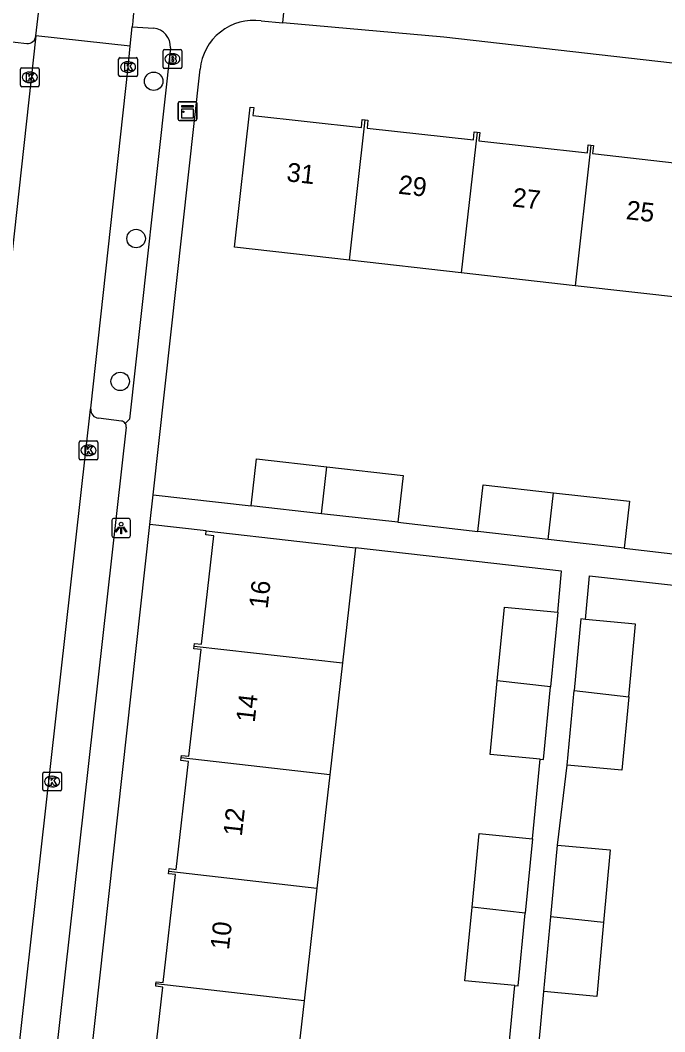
# Model space of a CAD drawing. Extents: x 161928 to 163055, y 386475 to 387428.
# Drawn here: x 162060.7 to 162095, y 386590.9 to 386644.6 of the extents above; entities that cross this region are included whole.
import ezdxf

# ---------------------------------------------------------------- set-up
doc = ezdxf.new("R2010")
doc.units = 0
for name, color, linetype in [('IMGEO_Boom', 7, 'Continuous'), ('IMGEO_Brandkraan', 7, 'Continuous'), ('IMGEO_Kast', 7, 'Continuous'), ('IMGEO_Kolk', 7, 'Continuous'), ('IMGEO_Lichtpunt', 7, 'Continuous'), ('IMGEO_Pand', 7, 'Continuous'), ('IMGEO_Pand_nummerreeks', 7, 'Continuous'), ('IMGEO_Parkeervlak_open', 7, 'Continuous'), ('IMGEO_Rijbaan_lokaal_open', 7, 'Continuous'), ('IMGEO_Voetpad_open', 7, 'Continuous')]:
    doc.layers.add(name, color=color, linetype=linetype)

msp = doc.modelspace()

# ---------------------------------------------------------------- linework, layer by layer
at = {"layer": 'IMGEO_Boom'}
for centre in [(162067.837, 386641.399), (162066.905, 386633.041), (162066.058, 386625.448)]:
    msp.add_circle(centre, 0.489, dxfattribs=at)
at = {"layer": 'IMGEO_Brandkraan'}
for p, q in [((162068.408, 386643.079), (162069.26, 386643.079)), ((162068.333, 386642.153), (162068.333, 386643.005)), ((162068.821, 386642.859), (162068.846, 386642.859)), ((162069.334, 386643.005), (162069.334, 386642.153)), ((162069.26, 386642.079), (162068.408, 386642.079)), ((162068.844, 386642.299), (162068.819, 386642.299))]:
    msp.add_line(p, q, dxfattribs=at)
for points in [[(162068.408, 386643.079), (162069.26, 386643.079)], [(162068.333, 386642.153), (162068.333, 386643.005)], [(162068.681, 386642.779), (162068.681, 386642.379), (162068.894, 386642.379)], [(162068.912, 386642.779), (162068.681, 386642.779)], [(162068.86, 386642.698), (162068.806, 386642.698), (162068.806, 386642.622)], [(162068.806, 386642.622), (162068.859, 386642.622)], [(162068.868, 386642.546), (162068.806, 386642.546), (162068.806, 386642.465)], [(162069.334, 386643.005), (162069.334, 386642.153)], [(162069.26, 386642.079), (162068.408, 386642.079)], [(162068.806, 386642.465), (162068.868, 386642.465)]]:
    msp.add_lwpolyline(points, dxfattribs=at)
for centre, radius, start, end in [((162068.41, 386643.003), 0.0765, 91.552, 178.448), ((162068.41, 386643.003), 0.0765, 91.552, 178.448), ((162069.258, 386643.003), 0.0765, 1.552, 88.448), ((162069.258, 386643.003), 0.0765, 1.552, 88.448), ((162068.861, 386642.66), 0.0379, 267.8285, 90.9355), ((162068.869, 386642.505), 0.0404, 269.8759, 90.5077), ((162068.916, 386642.634), 0.145, 59.4692, 91.5367), ((162068.941, 386642.681), 0.0922, 285.5137, 58.1501), ((162068.946, 386642.489), 0.105, 301.3115, 78.989), ((162068.41, 386642.155), 0.0765, 181.552, 268.448), ((162068.41, 386642.155), 0.0765, 181.552, 268.448), ((162068.9, 386642.63), 0.251, 268.6676, 293.5347), ((162069.258, 386642.155), 0.0765, 271.552, 358.448), ((162069.258, 386642.155), 0.0765, 271.552, 358.448)]:
    msp.add_arc(centre, radius, start, end, dxfattribs=at)
for centre, major_axis, ratio, start_param, end_param in [((162068.82, 386642.579), (-0.387, 0.002), 0.722429, 4.712389, 7.853982), ((162068.845, 386642.579), (-0.39, 0.002), 0.717154, 1.570796, 4.712389)]:
    msp.add_ellipse(centre, major_axis=major_axis, ratio=ratio, start_param=start_param, end_param=end_param, dxfattribs=at)
at = {"layer": 'IMGEO_Kast'}
for p, q in [((162069.137, 386639.387), (162069.137, 386640.228)), ((162069.137, 386640.228), (162069.137, 386639.387)), ((162069.212, 386640.312), (162070.053, 386640.312)), ((162070.053, 386640.312), (162069.212, 386640.312)), ((162070.137, 386640.237), (162070.137, 386639.396)), ((162070.137, 386639.396), (162070.137, 386640.237)), ((162070.062, 386639.312), (162069.221, 386639.312)), ((162069.221, 386639.312), (162070.062, 386639.312))]:
    msp.add_line(p, q, dxfattribs=at)
for points in [[(162069.332, 386640.102), (162069.932, 386640.102), (162069.932, 386640.017), (162069.332, 386640.017), (162069.332, 386640.102)], [(162069.332, 386639.927), (162069.932, 386639.927), (162069.932, 386639.438), (162069.332, 386639.438), (162069.332, 386639.927)]]:
    msp.add_lwpolyline(points, dxfattribs=at)
msp.add_circle((162069.416, 386639.776), 0.0377, dxfattribs=at)
for centre, start, end in [((162069.215, 386640.234), 92.4484, 184.2845), ((162069.215, 386640.234), 92.4484, 184.2845), ((162070.059, 386640.234), 2.4484, 94.2845), ((162070.059, 386640.234), 2.4484, 94.2845), ((162069.215, 386639.39), 182.4484, 274.2845), ((162069.215, 386639.39), 182.4484, 274.2845), ((162070.059, 386639.39), 272.4484, 4.2845), ((162070.059, 386639.39), 272.4484, 4.2845)]:
    msp.add_arc(centre, 0.0779, start, end, dxfattribs=at)
at = {"layer": 'IMGEO_Kolk'}
for p, q in [((162065.977, 386641.724), (162065.977, 386642.576)), ((162066.052, 386642.65), (162066.904, 386642.65)), ((162066.978, 386642.576), (162066.978, 386641.724)), ((162060.756, 386641.182), (162060.756, 386642.034)), ((162060.831, 386642.108), (162061.683, 386642.108)), ((162061.757, 386642.034), (162061.757, 386641.182)), ((162066.465, 386642.43), (162066.49, 386642.43)), ((162061.244, 386641.888), (162061.269, 386641.888)), ((162066.904, 386641.65), (162066.052, 386641.65)), ((162066.488, 386641.87), (162066.463, 386641.87)), ((162061.683, 386641.108), (162060.831, 386641.108)), ((162061.267, 386641.328), (162061.242, 386641.328)), ((162063.875, 386621.361), (162063.875, 386622.213)), ((162063.95, 386622.287), (162064.802, 386622.287)), ((162064.876, 386622.213), (162064.876, 386621.361)), ((162064.363, 386622.067), (162064.388, 386622.067)), ((162064.802, 386621.287), (162063.95, 386621.287)), ((162064.386, 386621.507), (162064.361, 386621.507)), ((162061.945, 386603.764), (162061.945, 386604.616)), ((162062.02, 386604.69), (162062.872, 386604.69)), ((162062.433, 386604.47), (162062.458, 386604.47)), ((162062.946, 386604.616), (162062.946, 386603.764)), ((162062.456, 386603.91), (162062.431, 386603.91)), ((162062.872, 386603.69), (162062.02, 386603.69))]:
    msp.add_line(p, q, dxfattribs=at)
for points in [[(162065.977, 386641.724), (162065.977, 386642.576)], [(162066.052, 386642.65), (162066.904, 386642.65)], [(162066.978, 386642.576), (162066.978, 386641.724)], [(162060.756, 386641.182), (162060.756, 386642.034)], [(162060.831, 386642.108), (162061.683, 386642.108)], [(162061.757, 386642.034), (162061.757, 386641.182)], [(162066.298, 386642.35), (162066.421, 386642.35), (162066.421, 386642.199), (162066.551, 386642.35), (162066.715, 386642.35), (162066.569, 386642.199), (162066.722, 386641.95), (162066.57, 386641.95), (162066.485, 386642.114), (162066.421, 386642.047), (162066.421, 386641.95), (162066.298, 386641.95), (162066.298, 386642.35)], [(162061.077, 386641.808), (162061.2, 386641.808), (162061.2, 386641.657), (162061.33, 386641.808), (162061.494, 386641.808), (162061.348, 386641.657), (162061.501, 386641.408), (162061.349, 386641.408), (162061.264, 386641.572), (162061.2, 386641.505), (162061.2, 386641.408), (162061.077, 386641.408), (162061.077, 386641.808)], [(162066.904, 386641.65), (162066.052, 386641.65)], [(162061.683, 386641.108), (162060.831, 386641.108)], [(162063.875, 386621.361), (162063.875, 386622.213)], [(162063.95, 386622.287), (162064.802, 386622.287)], [(162064.876, 386622.213), (162064.876, 386621.361)], [(162064.196, 386621.987), (162064.319, 386621.987), (162064.319, 386621.836), (162064.449, 386621.987), (162064.613, 386621.987), (162064.467, 386621.836), (162064.62, 386621.587), (162064.468, 386621.587), (162064.383, 386621.751), (162064.319, 386621.684), (162064.319, 386621.587), (162064.196, 386621.587), (162064.196, 386621.987)], [(162064.802, 386621.287), (162063.95, 386621.287)], [(162061.945, 386603.764), (162061.945, 386604.616)], [(162062.02, 386604.69), (162062.872, 386604.69)], [(162062.266, 386604.39), (162062.389, 386604.39), (162062.389, 386604.239), (162062.519, 386604.39), (162062.683, 386604.39), (162062.537, 386604.239), (162062.69, 386603.99), (162062.538, 386603.99), (162062.453, 386604.154), (162062.389, 386604.087), (162062.389, 386603.99), (162062.266, 386603.99), (162062.266, 386604.39)], [(162062.946, 386604.616), (162062.946, 386603.764)], [(162062.872, 386603.69), (162062.02, 386603.69)]]:
    msp.add_lwpolyline(points, dxfattribs=at)
for centre, start, end in [((162066.054, 386642.574), 91.552, 178.448), ((162066.054, 386642.574), 91.552, 178.448), ((162066.902, 386642.574), 1.552, 88.448), ((162066.902, 386642.574), 1.552, 88.448), ((162060.833, 386642.032), 91.552, 178.448), ((162060.833, 386642.032), 91.552, 178.448), ((162061.681, 386642.032), 1.552, 88.448), ((162061.681, 386642.032), 1.552, 88.448), ((162066.054, 386641.726), 181.552, 268.448), ((162066.054, 386641.726), 181.552, 268.448), ((162066.902, 386641.726), 271.552, 358.448), ((162066.902, 386641.726), 271.552, 358.448), ((162060.833, 386641.184), 181.552, 268.448), ((162060.833, 386641.184), 181.552, 268.448), ((162061.681, 386641.184), 271.552, 358.448), ((162061.681, 386641.184), 271.552, 358.448), ((162063.952, 386622.211), 91.552, 178.448), ((162063.952, 386622.211), 91.552, 178.448), ((162064.8, 386622.211), 1.552, 88.448), ((162064.8, 386622.211), 1.552, 88.448), ((162063.952, 386621.363), 181.552, 268.448), ((162063.952, 386621.363), 181.552, 268.448), ((162064.8, 386621.363), 271.552, 358.448), ((162064.8, 386621.363), 271.552, 358.448), ((162062.022, 386604.614), 91.552, 178.448), ((162062.022, 386604.614), 91.552, 178.448), ((162062.87, 386604.614), 1.552, 88.448), ((162062.87, 386604.614), 1.552, 88.448), ((162062.022, 386603.766), 181.552, 268.448), ((162062.022, 386603.766), 181.552, 268.448), ((162062.87, 386603.766), 271.552, 358.448), ((162062.87, 386603.766), 271.552, 358.448)]:
    msp.add_arc(centre, 0.0765, start, end, dxfattribs=at)
for centre, major_axis, ratio, start_param, end_param in [((162066.464, 386642.15), (-0.387, 0.002), 0.722429, 4.712389, 7.853982), ((162066.489, 386642.15), (-0.39, 0.002), 0.717154, 1.570796, 4.712389), ((162061.243, 386641.608), (-0.387, 0.002), 0.722429, 4.712389, 7.853982), ((162061.268, 386641.608), (-0.39, 0.002), 0.717154, 1.570796, 4.712389), ((162064.362, 386621.787), (-0.387, 0.002), 0.722429, 4.712389, 7.853982), ((162064.387, 386621.787), (-0.39, 0.002), 0.717154, 1.570796, 4.712389), ((162062.432, 386604.19), (-0.387, 0.002), 0.722429, 4.712389, 7.853982), ((162062.457, 386604.19), (-0.39, 0.002), 0.717154, 1.570796, 4.712389)]:
    msp.add_ellipse(centre, major_axis=major_axis, ratio=ratio, start_param=start_param, end_param=end_param, dxfattribs=at)
at = {"layer": 'IMGEO_Lichtpunt'}
for p, q in [((162065.609, 386618.066), (162065.609, 386617.259)), ((162065.609, 386618.066), (162065.609, 386617.259)), ((162066.511, 386618.161), (162065.703, 386618.161)), ((162066.511, 386618.161), (162065.703, 386618.161)), ((162066.605, 386617.259), (162066.605, 386618.066)), ((162066.605, 386617.259), (162066.605, 386618.066)), ((162065.703, 386617.165), (162066.511, 386617.165)), ((162065.703, 386617.165), (162066.511, 386617.165))]:
    msp.add_line(p, q, dxfattribs=at)
for points in [[(162065.983, 386617.73), (162066.022, 386617.702), (162065.834, 386617.44), (162065.796, 386617.467), (162065.983, 386617.73)], [(162066.085, 386617.682), (162066.132, 386617.682), (162066.132, 386617.36), (162066.085, 386617.36), (162066.085, 386617.682)], [(162066.195, 386617.702), (162066.233, 386617.729), (162066.42, 386617.467), (162066.381, 386617.439), (162066.195, 386617.702)]]:
    msp.add_lwpolyline(points, dxfattribs=at)
msp.add_circle((162066.108, 386617.864), 0.0994, dxfattribs=at)
for centre, start, end in [((162065.703, 386618.066), 90, 180), ((162065.703, 386618.066), 90, 180), ((162066.511, 386618.066), 0, 90), ((162066.511, 386618.066), 0, 90), ((162065.703, 386617.259), 180, 270), ((162065.703, 386617.259), 180, 270), ((162066.511, 386617.259), 270, 0), ((162066.511, 386617.259), 270, 360)]:
    msp.add_arc(centre, 0.0946, start, end, dxfattribs=at)
at = {"layer": 'IMGEO_Pand'}
for points in [[(162078.229, 386631.89), (162072.129, 386632.579), (162072.96, 386640.022), (162073.15, 386640), (162073.104, 386639.586), (162078.867, 386638.943), (162078.915, 386639.369), (162079.065, 386639.353)], [(162078.229, 386631.89), (162079.065, 386639.353)], [(162079.065, 386639.353), (162079.216, 386639.336), (162079.169, 386638.912), (162084.817, 386638.282), (162084.864, 386638.702), (162085.012, 386638.686)], [(162085.012, 386638.686), (162084.175, 386631.218)], [(162085.012, 386638.686), (162085.162, 386638.669), (162085.113, 386638.233), (162090.871, 386637.59), (162090.919, 386638.017), (162091.055, 386638.001)], [(162091.055, 386638.001), (162090.219, 386630.534)], [(162091.055, 386638.001), (162091.188, 386637.986), (162091.14, 386637.552), (162096.884, 386636.911), (162096.928, 386637.307), (162097.068, 386637.291)], [(162084.175, 386631.218), (162078.229, 386631.89)], [(162090.219, 386630.534), (162084.175, 386631.218)], [(162096.235, 386629.854), (162090.219, 386630.534)], [(162073.017, 386618.843), (162073.296, 386621.332), (162077.033, 386620.913)], [(162076.754, 386618.423), (162077.033, 386620.913)], [(162077.033, 386620.913), (162081.08, 386620.459), (162080.801, 386617.969)], [(162085.049, 386617.469), (162085.328, 386619.958), (162089.065, 386619.539)], [(162088.786, 386617.049), (162089.065, 386619.539)], [(162089.065, 386619.539), (162093.112, 386619.085), (162092.833, 386616.595)], [(162076.754, 386618.423), (162073.017, 386618.843)], [(162080.801, 386617.969), (162076.754, 386618.423)], [(162069.989, 386611.385), (162070.006, 386611.532), (162070.375, 386611.49), (162071.028, 386617.249), (162070.6, 386617.297), (162070.624, 386617.513)], [(162070.624, 386617.513), (162075.593, 386616.949), (162078.56, 386616.612)], [(162088.786, 386617.049), (162085.049, 386617.469)], [(162092.833, 386616.595), (162088.786, 386617.049)], [(162078.56, 386616.612), (162077.865, 386610.491)], [(162086.085, 386609.55), (162086.462, 386613.458), (162089.294, 386613.185)], [(162089.294, 386613.185), (162088.912, 386609.23)], [(162090.774, 386612.806), (162090.522, 386612.829), (162090.168, 386609.022)], [(162093.069, 386608.7), (162093.427, 386612.559), (162090.774, 386612.806)], [(162069.298, 386605.445), (162069.313, 386605.58), (162069.709, 386605.535), (162070.351, 386611.199), (162069.973, 386611.241), (162069.989, 386611.385)], [(162069.989, 386611.385), (162077.865, 386610.491)], [(162077.865, 386610.491), (162077.191, 386604.55)], [(162088.36, 386605.381), (162085.707, 386605.637), (162086.085, 386609.55)], [(162088.912, 386609.23), (162086.085, 386609.55)], [(162088.36, 386605.381), (162088.539, 386605.364), (162088.912, 386609.23)], [(162089.8, 386605.061), (162090.168, 386609.022)], [(162093.069, 386608.7), (162092.706, 386604.791), (162089.8, 386605.061)], [(162090.168, 386609.022), (162093.069, 386608.7)], [(162068.641, 386599.428), (162068.657, 386599.567), (162069.031, 386599.525), (162069.682, 386605.265), (162069.283, 386605.311), (162069.298, 386605.445)], [(162077.191, 386604.55), (162069.298, 386605.445)], [(162077.191, 386604.55), (162076.509, 386598.535)], [(162084.744, 386597.521), (162085.121, 386601.428), (162087.953, 386601.155)], [(162087.953, 386601.155), (162087.571, 386597.2)], [(162088.926, 386597.011), (162089.28, 386600.82)], [(162089.28, 386600.82), (162092.089, 386600.559), (162091.731, 386596.7)], [(162067.959, 386593.438), (162067.972, 386593.558), (162068.34, 386593.516), (162068.991, 386599.251), (162068.626, 386599.292), (162068.641, 386599.428)], [(162068.641, 386599.428), (162076.509, 386598.535)], [(162076.509, 386598.535), (162075.829, 386592.545)], [(162087.018, 386593.351), (162084.366, 386593.607), (162084.744, 386597.521)], [(162087.571, 386597.2), (162084.744, 386597.521)], [(162087.018, 386593.351), (162087.198, 386593.334), (162087.571, 386597.2)], [(162088.557, 386593.033), (162088.926, 386597.011)], [(162091.731, 386596.7), (162088.926, 386597.011)], [(162091.731, 386596.7), (162091.366, 386592.772), (162088.557, 386593.033)], [(162067.292, 386587.392), (162067.309, 386587.546), (162067.673, 386587.505), (162068.327, 386593.273), (162067.945, 386593.316), (162067.959, 386593.438)], [(162075.829, 386592.545), (162067.959, 386593.438)], [(162075.829, 386592.545), (162075.143, 386586.501)]]:
    msp.add_lwpolyline(points, dxfattribs=at)
at = {"layer": 'IMGEO_Parkeervlak_open'}
msp.add_lwpolyline([(162066.129, 386623.342), (162064.91, 386623.497)], dxfattribs=at)
for centre, radius, start, end in [((162064.947, 386623.953), 0.457, 176.8589, 265.3948), ((162066.099, 386623.065), 0.279, 34.3178, 83.7547)]:
    msp.add_arc(centre, radius, start, end, dxfattribs=at)
at = {"layer": 'IMGEO_Rijbaan_lokaal_open'}
for points in [[(162061.585, 386643.805), (162061.95, 386647.002)], [(162066.583, 386643.256), (162066.702, 386644.28)], [(162061.585, 386643.805), (162058.246, 386613.543)], [(162066.583, 386643.256), (162061.585, 386643.805)], [(162064.49, 386623.978), (162064.496, 386624.03), (162066.478, 386642.15), (162066.583, 386643.256)], [(162057.763, 386564.352), (162057.889, 386565.288), (162064.49, 386623.978)]]:
    msp.add_lwpolyline(points, dxfattribs=at)
msp.add_arc((162072.464, 386644.043), 5.767, 84.678, 177.6436, dxfattribs=at)
at = {"layer": 'IMGEO_Voetpad_open'}
for points in [[(162074.703, 386644.498), (162075.194, 386649.565)], [(162066.702, 386644.28), (162067.824, 386644.216)], [(162073.549, 386644.602), (162074.703, 386644.498)], [(162123.254, 386639.182), (162083.251, 386643.731), (162074.703, 386644.498)], [(162059.866, 386643.546), (162061.094, 386643.411)], [(162068.731, 386643.176), (162066.554, 386623.439), (162066.329, 386623.222)], [(162067.807, 386619.426), (162070.304, 386642.04)], [(162066.376, 386623.021), (162059.855, 386564.824)], [(162067.633, 386617.848), (162067.807, 386619.426)], [(162067.807, 386619.426), (162073.017, 386618.843)], [(162062.296, 386569.486), (162067.633, 386617.848)], [(162070.624, 386617.513), (162067.633, 386617.848)], [(162080.801, 386617.969), (162085.049, 386617.469)], [(162089.294, 386613.185), (162089.505, 386615.369), (162078.56, 386616.612)], [(162092.833, 386616.595), (162097.08, 386616.094)], [(162090.774, 386612.806), (162090.99, 386615.128), (162102.479, 386613.851)], [(162087.953, 386601.155), (162088.36, 386605.381)], [(162089.28, 386600.82), (162089.8, 386605.061)], [(162086.61, 386589.119), (162087.018, 386593.351)], [(162088.163, 386588.8), (162088.557, 386593.033)]]:
    msp.add_lwpolyline(points, dxfattribs=at)
for centre, radius, start, end in [((162067.737, 386643.224), 0.995, 357.2153, 84.969), ((162073.154, 386641.766), 2.863, 82.0723, 174.5115), ((162061.139, 386643.858), 0.449, 264.209, 353.2812), ((162066.103, 386623.063), 0.276, 351.2143, 35.1078)]:
    msp.add_arc(centre, radius, start, end, dxfattribs=at)

# ---------------------------------------------------------------- texts
at = {"layer": 'IMGEO_Pand_nummerreeks'}
for s, rotation, p in [('31', 353.625, (162074.864, 386636.089)), ('29', 353.625, (162080.799, 386635.426)), ('27', 353.625, (162086.846, 386634.75)), ('25', 353.625, (162092.893, 386634.075)), ('16', 83.5307, (162073.886, 386613.343)), ('14', 83.5307, (162073.201, 386607.3)), ('12', 83.5307, (162072.516, 386601.254)), ('10', 83.5307, (162071.831, 386595.217))]:
    msp.add_text(s, height=1, rotation=rotation, dxfattribs=at).set_placement(p)

doc.saveas('drawing.dxf')
